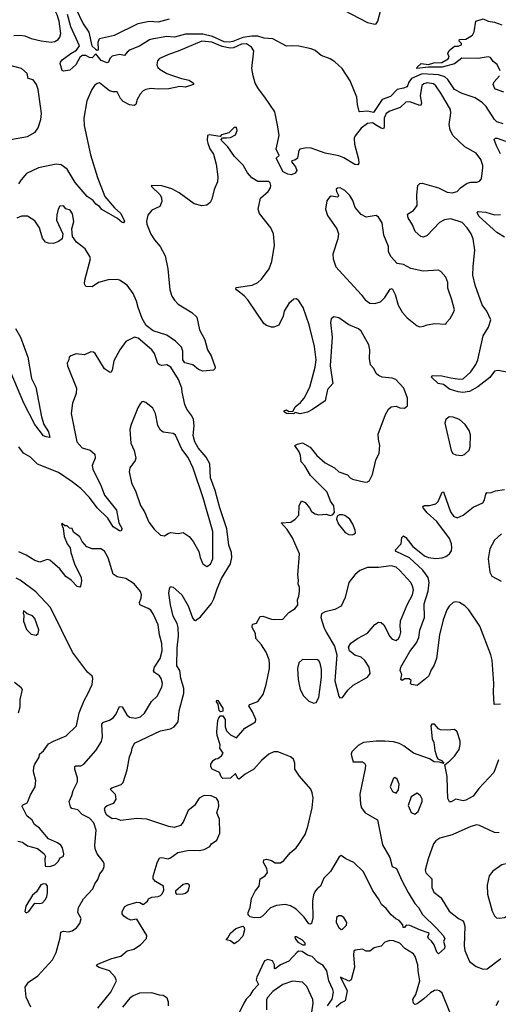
# Model space of a CAD drawing. Extents: x 1550320 to 1685906, y 509093 to 640511.
# Tile 428 of 532: x 1657153 to 1660996, y 581357 to 589266. Entities that reach past the tile are written whole.
import ezdxf

# ---------------------------------------------------------------- set-up
doc = ezdxf.new("R2010")
doc.units = 0

msp = doc.modelspace()

# ---------------------------------------------------------------- linework, layer by layer
at = {"layer": '0CON20XD'}
for points in [[(1657105, 589138.2), (1657155, 589141.5), (1657195.3, 589135.3), (1657245, 589116.2), (1657326.2, 589096.2), (1657405.6, 589085.6), (1657435, 589091.1), (1657462.9, 589107.1), (1657476.5, 589125), (1657482.5, 589155), (1657471.2, 589255), (1657455.4, 589305), (1657419.6, 589375), (1657375, 589424.5), (1657345, 589437.9), (1657295, 589439.6), (1657145, 589408.6)], [(1657601.6, 589361.6), (1657662.1, 589232.1), (1657707.9, 589165), (1657732.9, 589055), (1657760.7, 589029.3), (1657775, 589021.9), (1657786.5, 589025), (1657782.5, 589085), (1657795, 589114), (1657915, 589140.6), (1658104.3, 589235), (1658194, 589255), (1658268.7, 589248.7), (1658355, 589272.2)], [(1659755, 589341.5), (1659945, 589244), (1660005, 589230), (1660016.4, 589233.6), (1660030, 589255), (1660052.5, 589345)], [(1661035, 588430.4), (1660985, 588444.6), (1660964.6, 588465), (1660899.2, 588569.2), (1660869.5, 588599.5), (1660809.4, 588639.4), (1660705, 588672.7), (1660645, 588704.7), (1660590.3, 588785), (1660566, 588806), (1660515, 588824), (1660385, 588831.6), (1660300.6, 588795), (1660277, 588765), (1660264, 588726), (1660235.2, 588715.2), (1660185, 588704.8), (1660130.1, 588649.9), (1660065, 588624.8), (1659995, 588521.2), (1659945, 588530.3), (1659885.6, 588525.6), (1659879.3, 588529.3), (1659865.5, 588585), (1659860.5, 588645), (1659806.9, 588775), (1659741.8, 588875), (1659685, 588928.5), (1659645, 588952.5), (1659575, 588979.4), (1659525, 589017.8), (1659493.3, 589033.3), (1659395, 589053.6), (1659342.9, 589057.1), (1659295, 589052.4), (1659185, 589112.8), (1659115, 589118.8), (1659065, 589133.8), (1659016.5, 589133.5), (1658945, 589122.2), (1658865, 589089.7), (1658835.8, 589085.8), (1658795, 589088.6), (1658700.7, 589130.7), (1658625, 589150.5), (1658485, 589149.8), (1658395, 589124.7), (1658335, 589130.4), (1658215, 589110.4), (1658195, 589104.1), (1658115.3, 589054.7), (1658041.5, 589025), (1658015.4, 589005), (1657995, 588978), (1657955, 588986.1), (1657895, 588972.2), (1657876.2, 588955), (1657865.6, 588924.4), (1657855, 588919.4), (1657807.8, 588937.8), (1657765, 588991.1), (1657735, 588960.8), (1657713.4, 588963.4), (1657685, 588979.2), (1657655, 588977.5), (1657635, 588963.8), (1657605, 588903.8), (1657555, 588860.6), (1657505, 588852), (1657495, 588858.8), (1657477.5, 588915), (1657481.4, 588925), (1657495, 588942.9), (1657564.5, 588995), (1657609.9, 589020.1), (1657633.8, 589055), (1657565, 589208.5), (1657538.1, 589308.1)], [(1661012.4, 588855), (1660986.1, 588906.1), (1660955, 588930.9), (1660933.2, 588963.2), (1660915, 588966.9), (1660835, 588954.8), (1660704, 588956), (1660645, 588911.8), (1660545, 588883.8), (1660435, 588883.5), (1660343, 588873), (1660343.8, 588885), (1660375.9, 588914.1), (1660435, 588906), (1660478.3, 588918.3), (1660543.6, 588923.6), (1660595, 588952.5), (1660602.5, 588965), (1660590, 588995), (1660600.7, 589019.3), (1660645, 589052.5), (1660675, 589052.5), (1660700, 589065), (1660700, 589075), (1660682.5, 589095), (1660685, 589107.5), (1660735, 589109.2), (1660788.1, 589141.9), (1660802, 589168), (1660816.2, 589255), (1660875, 589273.3), (1660915, 589254.3), (1660965, 589245.6), (1661025, 589225.7)], [(1661065, 586434.4), (1660995, 586448.6), (1660965, 586443.5), (1660928.2, 586391.8), (1660833, 586317), (1660765, 586278.2), (1660712.2, 586272.2), (1660675, 586275.5), (1660605, 586299.4), (1660555, 586336), (1660512.5, 586345), (1660460, 586395), (1660465, 586407.5), (1660543.9, 586406.1), (1660615, 586388.1), (1660685, 586378.9), (1660715, 586382.5), (1660775, 586437.5), (1660815, 586495.6), (1660833.3, 586535), (1660873.8, 586726.2), (1660916.7, 586795), (1660936.7, 586855), (1660904.5, 586925), (1660867.9, 586975), (1660811.2, 587135), (1660791.1, 587215), (1660793.6, 587283.6), (1660808.9, 587415), (1660795.5, 587505), (1660778.5, 587545), (1660745.5, 587595), (1660705, 587637.8), (1660616, 587666), (1660565, 587658.5), (1660523.8, 587636.2), (1660425, 587533.3), (1660395, 587520), (1660375, 587525.7), (1660330, 587565), (1660307.9, 587617.9), (1660272, 587675), (1660266.7, 587703.3), (1660315.9, 587734.1), (1660345.9, 587774.1), (1660341.2, 587858.8), (1660351.2, 587935), (1660365, 587951.2), (1660385, 587952.5), (1660515, 587914.4), (1660585, 587880.6), (1660625, 587875.5), (1660665, 587886.5), (1660694.1, 587915.9), (1660745, 587952.2), (1660775, 587960.6), (1660825, 587960), (1660845, 587968.8), (1660862.3, 587987.7), (1660871.5, 588075), (1660870.9, 588095), (1660855, 588142), (1660819.2, 588195), (1660728, 588245), (1660631.4, 588335), (1660610.3, 588380.3), (1660600.9, 588425), (1660614.4, 588515), (1660611.4, 588545), (1660535, 588676.9), (1660495.3, 588735.3), (1660475, 588751.8), (1660425, 588759.6), (1660397.8, 588752.2), (1660382.7, 588737.3), (1660370, 588655), (1660380.9, 588595), (1660375, 588579.2), (1660365, 588577.8), (1660285, 588606.8), (1660255, 588604.4), (1660208.5, 588561.5), (1660125, 588531.6), (1660095, 588512.7), (1660080.2, 588475), (1660080.8, 588405), (1660075, 588390.4), (1660055, 588394.8), (1660024.9, 588414.8), (1659985, 588436.4), (1659945, 588431.2), (1659895, 588393.5), (1659847.6, 588332.4), (1659839.4, 588315), (1659840.5, 588265), (1659873.5, 588145), (1659875.6, 588114.4), (1659869.2, 588100.8), (1659845, 588101.9), (1659755, 588156.5), (1659715, 588173.6), (1659605, 588193.2), (1659495, 588234.6), (1659455, 588236.2), (1659402, 588225), (1659394.4, 588215), (1659384.3, 588155), (1659368.5, 588141.5), (1659337.5, 588132.5), (1659336.7, 588125), (1659367.5, 588085), (1659377.3, 588055), (1659365, 588032.5), (1659335, 588020.3), (1659305, 588024.8), (1659269.6, 588045), (1659212.5, 588155), (1659236.7, 588175), (1659211.9, 588225), (1659236.5, 588335), (1659225.5, 588405.5), (1659200.6, 588525), (1659122.5, 588645), (1659069.6, 588709.6), (1659045.3, 588755), (1659026.9, 588815), (1659017.7, 588875), (1659034, 589015), (1659014, 589045), (1658975, 589071.9), (1658935, 589069.7), (1658869.4, 589040.6), (1658843.2, 589036.8), (1658780.1, 589050.1), (1658695, 589084.4), (1658615.8, 589094.2), (1658427, 589013), (1658355, 588990.4), (1658275.4, 588954.6), (1658259.2, 588935), (1658254.3, 588904.3), (1658262.4, 588882.4), (1658280, 588865), (1658335, 588832.7), (1658381.3, 588818.7), (1658453, 588793), (1658515, 588781.2), (1658550, 588755), (1658550, 588745), (1658485.8, 588724.2), (1658438.3, 588728.3), (1658351.8, 588711.8), (1658265, 588707.9), (1658205, 588712.5), (1658165, 588705.6), (1658144.6, 588695.4), (1658120.9, 588669.1), (1658095.6, 588625), (1658087.1, 588585), (1658073.7, 588576.3), (1658035, 588583), (1657985, 588609.7), (1657963.2, 588633.2), (1657935, 588687.5), (1657903.8, 588686.2), (1657875, 588694.5), (1657795, 588758.9), (1657775, 588754.2), (1657755, 588738), (1657731.4, 588705), (1657691.9, 588615), (1657667.1, 588475), (1657669.6, 588415), (1657720.6, 588179.4), (1657777.6, 587997.6), (1657836, 587845), (1657915, 587754), (1657965, 587710), (1657995, 587647.5), (1657986, 587634), (1657975, 587636.2), (1657939.4, 587669.4), (1657812.5, 587742.5), (1657793.3, 587765), (1657765, 587783.1), (1657743.2, 587815), (1657693.9, 587845), (1657599.4, 587959.4), (1657535, 588064.4), (1657485, 588100), (1657445, 588106.9), (1657304, 588075), (1657208.7, 588031.3), (1657165, 587980), (1657142.9, 587947.1)], [(1657035, 588296.5), (1657215, 588327.1), (1657276.7, 588363.3), (1657302.6, 588397.4), (1657323.5, 588465), (1657327.6, 588512.4), (1657320.3, 588570.3), (1657301.5, 588705), (1657286.9, 588745), (1657262, 588782), (1657221.9, 588795), (1657212.5, 588835), (1657166.9, 588875), (1657065, 588900.6)], [(1661040, 588685), (1660975, 588708.6), (1660965, 588718), (1660955.5, 588745), (1660962.8, 588767.2), (1661005.2, 588814.8)], [(1660236.5, 586305), (1660174.2, 586375), (1660145, 586387.3), (1660064.5, 586394.5), (1660035, 586407.1), (1660016.9, 586425), (1659997.8, 586465), (1659971.2, 586495), (1659963.3, 586545), (1659963.8, 586615), (1659955.4, 586655), (1659895, 586764.4), (1659873, 586783), (1659795, 586815.7), (1659715, 586870), (1659675, 586878), (1659655, 586863.3), (1659649.4, 586835), (1659661.2, 586715), (1659646.2, 586485), (1659667.3, 586342.7), (1659626, 586295), (1659605, 586203.3), (1659505, 586133.8), (1659465, 586113.3), (1659405, 586100), (1659365, 586110), (1659355, 586100), (1659295, 586102.5), (1659277.5, 586115), (1659277.5, 586125), (1659295, 586132.5), (1659315, 586120), (1659348.3, 586121.7), (1659365, 586156.2), (1659408.3, 586191.7), (1659436.2, 586225), (1659484.2, 586315), (1659526.5, 586475), (1659532.9, 586535), (1659520.9, 586640.9), (1659478.1, 586815), (1659430, 586955), (1659395, 587008.8), (1659375, 587023.3), (1659355, 587020), (1659314.4, 586985.6), (1659276, 586925), (1659268, 586885), (1659235, 586813.3), (1659195, 586796.2), (1659175, 586796.2), (1659135, 586808.8), (1659113.8, 586825), (1658985.8, 587015), (1658957, 587047), (1658893.3, 587095), (1658887.5, 587105), (1658892.5, 587115), (1659020, 587135), (1659065, 587153.8), (1659095, 587182), (1659155.9, 587264.1), (1659178.9, 587325), (1659198.5, 587455), (1659192.3, 587545), (1659170.4, 587595), (1659079.9, 587709.9), (1659068.9, 587745), (1659087.5, 587832.5), (1659149.2, 587885), (1659167.8, 587915), (1659170.6, 587935), (1659165, 587956.2), (1659155, 587966), (1659065, 587966), (1659016.2, 587995), (1658982, 588035), (1658946.8, 588096.8), (1658877.5, 588167.5), (1658825, 588246.2), (1658772.5, 588295), (1658770, 588305), (1658783, 588317), (1658815, 588317.5), (1658845, 588320), (1658885, 588340), (1658900, 588375), (1658895, 588400), (1658875, 588400), (1658832.5, 588357.5), (1658775, 588340), (1658761.7, 588328.3), (1658675, 588340), (1658660, 588335), (1658657.5, 588295), (1658663.3, 588275), (1658679.3, 588229.3), (1658708.8, 588185), (1658732, 588105), (1658743.3, 588005), (1658742.5, 587965), (1658715, 587902.5), (1658695.6, 587825), (1658682.4, 587797.6), (1658655, 587775.8), (1658615, 587770), (1658555, 587786.2), (1658435, 587875.6), (1658375, 587907.8), (1658295, 587930.8), (1658210, 587935), (1658212.5, 587925), (1658280.5, 587860.5), (1658291.2, 587835), (1658293.8, 587805), (1658277.5, 587765), (1658215, 587736.2), (1658182, 587695), (1658172.7, 587647.3), (1658174.3, 587625), (1658206.7, 587543.3), (1658235, 587498.8), (1658282, 587445), (1658320.3, 587370.3), (1658342.7, 587265), (1658359.2, 587095), (1658375, 587044.2), (1658395, 587011.9), (1658425, 586981.1), (1658534.3, 586914.3), (1658575.5, 586875.5), (1658597.8, 586775), (1658639.2, 586695), (1658660, 586615), (1658690, 586565), (1658722.9, 586475), (1658719.7, 586460.3), (1658708.3, 586451.7), (1658625, 586443.9), (1658590, 586455), (1658544.5, 586494.5), (1658479.3, 586509.3), (1658464.5, 586535), (1658462.2, 586602.2), (1658453.1, 586635), (1658403.1, 586685), (1658335, 586733.1), (1658225, 586765.8), (1658170, 586810), (1658137, 586865), (1658103.5, 586955), (1658092.1, 587005), (1658065, 587066.5), (1658015, 587132.5), (1657955, 587173.1), (1657935, 587178.1), (1657863.6, 587176.4), (1657785, 587156.2), (1657735, 587120), (1657683.6, 587123.6), (1657674.2, 587144.2), (1657675.8, 587175), (1657721.2, 587345), (1657716.2, 587365), (1657680, 587425), (1657608.3, 587478.3), (1657576.7, 587525), (1657571.2, 587585), (1657587.1, 587645), (1657577.3, 587707.3), (1657557.5, 587735), (1657525, 587747.5), (1657505, 587770), (1657475, 587767.5), (1657463.3, 587745), (1657452.1, 587697.9), (1657450, 587655), (1657498.8, 587545), (1657493.3, 587505), (1657465, 587484), (1657425, 587469.2), (1657385, 587470), (1657359.1, 587479.1), (1657335, 587510), (1657313.5, 587595), (1657275, 587650.6), (1657215, 587688.1), (1657167, 587687), (1657129.3, 587670.7)], [(1661015, 588187.5), (1660982.2, 588252.2), (1660963.6, 588303.6), (1660975, 588313.8), (1660986, 588314), (1661055, 588290.6)], [(1660365, 586800), (1660395, 586804.3), (1660425, 586816), (1660486.4, 586826.4), (1660575, 586820), (1660580, 586835), (1660610, 586865), (1660636.7, 586915), (1660643.3, 586935), (1660623.8, 587015), (1660590.3, 587110.3), (1660590, 587155), (1660575, 587198.8), (1660535, 587243.3), (1660515, 587253.8), (1660393.6, 587246.4), (1660295, 587268.8), (1660235, 587300), (1660185, 587307.5), (1660133.8, 587365), (1660113.8, 587405), (1660113.3, 587445), (1660076.7, 587535), (1660064.5, 587635), (1660035, 587680.6), (1660015, 587692.9), (1659935, 587680.8), (1659895, 587701.4), (1659847.3, 587757.3), (1659827.5, 587815), (1659804, 587855), (1659765, 587894), (1659726.7, 587915), (1659705.9, 587914.1), (1659694, 587905), (1659696.2, 587885), (1659712.5, 587855), (1659708.8, 587841.2), (1659655, 587848.8), (1659640, 587840), (1659618.3, 587811.7), (1659608.8, 587745), (1659623.9, 587693.9), (1659698.8, 587585), (1659712, 587545), (1659707.1, 587505), (1659667.3, 587382.7), (1659669.4, 587345), (1659692.2, 587282.2), (1659895, 587058), (1659927.1, 587015), (1659965, 586989.1), (1660005, 586985.4), (1660049.4, 587000.6), (1660085.4, 587034.6), (1660128.3, 587101.7), (1660145, 587106.7), (1660168.3, 587058.3), (1660192.2, 586972.2), (1660225, 586918), (1660265, 586872), (1660345, 586808), (1660365, 586800)], [(1661045, 587518.6), (1660985, 587557.5), (1660842.5, 587685), (1660827.5, 587715), (1660835, 587726.7), (1660895, 587719.4), (1660965, 587698), (1661015, 587700.3)], [(1657119.6, 586785), (1657160.9, 586715), (1657218.9, 586555), (1657248.9, 586385), (1657283.6, 586313.6), (1657329.1, 586075), (1657347.9, 586015), (1657383.3, 585955), (1657395, 585910), (1657365, 585914.3), (1657345, 585924.5), (1657275, 586013.2), (1657186.3, 586185), (1657085, 586425.6)], [(1657780, 581325), (1657884.4, 581455), (1657930, 581545), (1657919.2, 581575), (1657875, 581627.1), (1657791.9, 581651.9), (1657770, 581665), (1657774.2, 581675.8), (1657805, 581691.3), (1657893.8, 581726.2), (1657965, 581742.5), (1658015, 581787.1), (1658069.1, 581800.9), (1658123.3, 581835), (1658172.5, 581885), (1658175, 581910), (1658095, 582040), (1658046.1, 582033.9), (1658015, 582046.2), (1657990, 582065), (1657976.7, 582085), (1657977, 582103), (1657998.3, 582141.7), (1658022.5, 582155), (1658095, 582178.2), (1658116.7, 582175), (1658145, 582157.5), (1658180, 582185), (1658187.5, 582205), (1658215, 582217.5), (1658265, 582222.9), (1658285, 582232), (1658298, 582245), (1658310, 582275), (1658306.7, 582305), (1658244.2, 582344.2), (1658226.2, 582365), (1658226, 582385), (1658256.1, 582493.9), (1658275, 582532.5), (1658293.6, 582536.4), (1658345, 582526.2), (1658365, 582533.3), (1658424.3, 582575.7), (1658515, 582594.5), (1658595, 582592.5), (1658635, 582600), (1658680, 582625), (1658693.8, 582646.2), (1658736.7, 582675), (1658759.1, 582730.9), (1658757.5, 582845), (1658735.8, 582895), (1658751.3, 582948.7), (1658750.5, 582985), (1658733.7, 583013.7), (1658691.4, 583031.4), (1658635, 583033.6), (1658595, 583012.5), (1658556.6, 582953.4), (1658507.1, 582915), (1658465, 582820), (1658445, 582793.8), (1658393.6, 582776.4), (1658350, 582785), (1658174.6, 582844.6), (1658095, 582850.8), (1657965, 582832.5), (1657925, 582850), (1657895, 582845.5), (1657852.7, 582875), (1657840.9, 582895), (1657834.7, 582925.3), (1657840.2, 582939.8), (1657855, 582953.1), (1657908.1, 582971.9), (1657928.8, 583005), (1657923.6, 583043.6), (1657880, 583085), (1657893.2, 583096.8), (1657967, 583123), (1657985, 583137.5), (1658015, 583240), (1658034, 583345), (1658051.2, 583385), (1658056.2, 583415), (1658075.9, 583454.1), (1658283.3, 583555), (1658365, 583570.8), (1658393.3, 583585), (1658426.2, 583625), (1658434.6, 583715.4), (1658470, 583855), (1658472.2, 583895), (1658447.1, 583977.1), (1658438.6, 584038.6), (1658414.5, 584075), (1658418.5, 584221.5), (1658429.2, 584315), (1658426.2, 584385), (1658417.5, 584415), (1658385.5, 584475), (1658364.4, 584565), (1658351.7, 584658.3), (1658356.2, 584695), (1658365, 584712.5), (1658385, 584708.8), (1658455, 584646.7), (1658505, 584558.8), (1658540.9, 584460.9), (1658553.8, 584443.8), (1658565, 584441.1), (1658605, 584469.6), (1658693, 584577), (1658712.7, 584615), (1658738.5, 584695), (1658775, 584777.5), (1658846.5, 584895), (1658855.6, 584945), (1658854.3, 584985.7), (1658832.7, 585045), (1658817.1, 585175), (1658759.1, 585345), (1658722.7, 585485), (1658685.6, 585585), (1658679.7, 585699.7), (1658651.7, 585751.7), (1658585, 585825.7), (1658560, 585875), (1658546.9, 585925), (1658553.5, 586005), (1658549.2, 586055), (1658535.8, 586085), (1658495, 586138.8), (1658478.6, 586175), (1658456.8, 586273.2), (1658454.4, 586305), (1658429.2, 586375), (1658367.5, 586475), (1658335, 586493.3), (1658295, 586487.1), (1658275, 586492.5), (1658263.5, 586505), (1658236.4, 586585), (1658214.5, 586615), (1658105, 586707.1), (1658075, 586715.8), (1658005, 586680), (1657958, 586615), (1657908, 586525), (1657895, 586450), (1657885, 586433.3), (1657874.3, 586434.3), (1657835, 586462), (1657760, 586585), (1657745, 586596.7), (1657725, 586597.5), (1657673.6, 586573.6), (1657607, 586583), (1657563, 586567), (1657550, 586555), (1657547.5, 586535), (1657533.6, 586506.4), (1657536.2, 586485), (1657608.8, 586305), (1657605.6, 586264.4), (1657577.1, 586185), (1657567.7, 586102.3), (1657613.1, 585875), (1657655, 585826.9), (1657718.3, 585808.3), (1657757.1, 585775), (1657758.1, 585745), (1657735.8, 585685), (1657740, 585655), (1657808.5, 585518.5), (1657835, 585447.1), (1657930, 585325), (1657948.6, 585225), (1657976.2, 585175), (1657965, 585157.5), (1657955, 585160), (1657905, 585193.1), (1657860.8, 585260.9), (1657775.9, 585345.9), (1657715, 585428.2), (1657645, 585500.8), (1657574.4, 585555), (1657465, 585630), (1657296.9, 585696.9), (1657241.3, 585751.3), (1657185, 585784.4), (1657145, 585835.8)], [(1660998.1, 583321.9), (1660961.2, 583218.8), (1660838.7, 583091.3), (1660795, 583030), (1660735, 582995.8), (1660715, 582992.5), (1660655, 583004), (1660616.6, 582983.4), (1660605, 582984.2), (1660590.3, 583010.3), (1660588.3, 583088.3), (1660585.7, 583185.7), (1660568.3, 583281.7), (1660608.3, 583311.7), (1660645, 583351.2), (1660680.8, 583405), (1660691.4, 583445), (1660689.7, 583469.7), (1660665.9, 583545.9), (1660645, 583564), (1660585, 583559.2), (1660532.5, 583562.5), (1660515, 583570), (1660485, 583606.2), (1660463.8, 583606.2), (1660453.3, 583595), (1660465, 583490), (1660479.2, 583459.2), (1660485.8, 583395.8), (1660503, 583343), (1660510, 583330), (1660540, 583315), (1660560, 583295), (1660555, 583290), (1660525, 583302.5), (1660480, 583305), (1660445, 583330), (1660315, 583373.6), (1660240.8, 583430.9), (1660202.6, 583452.6), (1660155.5, 583464.5), (1660085, 583470.5), (1660015, 583471.4), (1659915, 583460.8), (1659872, 583435), (1659820, 583385), (1659814, 583365), (1659821.2, 583341.2), (1659830, 583305), (1659905, 583305.6), (1659922.5, 583295), (1659928.9, 583278.9), (1659928, 583252), (1659884, 583044), (1659889.6, 582965), (1659898.2, 582935), (1659928.5, 582895), (1660025, 582840), (1660066.9, 582636.9), (1660126, 582535), (1660143.8, 582465), (1660177.8, 582447.8), (1660221.2, 582351.2), (1660273.5, 582255), (1660326.8, 582166.8), (1660356.4, 582135), (1660387.5, 582077.5), (1660499.4, 581969.4), (1660555, 581908), (1660566.1, 581883.9), (1660557.5, 581865), (1660566, 581825), (1660563.3, 581805), (1660515, 581762), (1660501.5, 581775), (1660480, 581835), (1660460, 581865), (1660435, 581886.2), (1660431.5, 581898.5), (1660440, 581925), (1660432.3, 581932.3), (1660371.2, 581951.2), (1660285, 581990), (1660256.7, 581993.3), (1660242.5, 581975), (1660232, 581975), (1660230, 581995), (1660199.8, 582029.8), (1660173.6, 582043.6), (1660135, 582076), (1660095, 582126), (1660057.7, 582157.7), (1660040.8, 582195), (1659986.6, 582275), (1659915, 582422.1), (1659835, 582496.7), (1659772.5, 582525), (1659735, 582552.5), (1659719.3, 582540.7), (1659648.8, 582425), (1659595, 582370), (1659568, 582305), (1659542, 582285), (1659525.7, 582265), (1659513.3, 582235), (1659505.6, 582185), (1659507.6, 582052.4), (1659496, 582005), (1659489.5, 582000.5), (1659475, 582004), (1659437.3, 582057.3), (1659371.9, 582121.9), (1659327.4, 582147.4), (1659285, 582157.7), (1659215, 582151.1), (1659167.9, 582132.1), (1659104, 582065), (1659083.8, 582055), (1659035, 582051.6), (1659005, 582060.5), (1658988.9, 582075), (1658987.1, 582095), (1659004.4, 582135.6), (1659015, 582207.5), (1659044.6, 582265), (1659075.6, 582305), (1659084.1, 582365.9), (1659125, 582388.8), (1659144.1, 582415.9), (1659138.6, 582448.6), (1659111.2, 582495), (1659113.3, 582516.7), (1659135, 582522.5), (1659175, 582512.5), (1659205, 582493.3), (1659246.8, 582493.2), (1659275, 582512.5), (1659325.7, 582575), (1659372.9, 582615), (1659395, 582642.5), (1659445, 582722), (1659468.2, 582785), (1659502.2, 582935), (1659508.5, 583015), (1659502.2, 583055), (1659490, 583085), (1659400.1, 583190.1), (1659361.8, 583245), (1659363.1, 583295), (1659350.5, 583325), (1659326.9, 583345), (1659275, 583366.8), (1659225, 583384.5), (1659194.6, 583385.4), (1659152.6, 583367.4), (1659096, 583315), (1659034, 583245), (1658964.2, 583205.8), (1658915, 583166.7), (1658905, 583170), (1658885, 583210), (1658845, 583174), (1658785, 583171.1), (1658771.5, 583185), (1658758.9, 583218.9), (1658700, 583245), (1658686.7, 583265), (1658687.5, 583285), (1658707.5, 583315), (1658725, 583330), (1658745, 583332.5), (1658775, 583352.5), (1658787.5, 583375), (1658760, 583415), (1658761.7, 583441.7), (1658739.4, 583515), (1658736.9, 583545), (1658743.2, 583636.8), (1658751.3, 583658.7), (1658765, 583673.8), (1658785, 583673.3), (1658804.2, 583645), (1658804.2, 583585), (1658812.7, 583552.7), (1658845, 583521.2), (1658895, 583497.5), (1658960, 583575), (1659046.7, 583625), (1659048.8, 583645), (1659023.8, 583705), (1658993.3, 583755), (1659000, 583765), (1659065, 583788), (1659109.4, 583845), (1659133.1, 583925), (1659158.8, 584055), (1659160, 584095), (1659156.2, 584125), (1659131.4, 584185), (1659095.7, 584245), (1659048.7, 584295), (1659047.8, 584335), (1659020, 584385), (1659020, 584400), (1659025, 584410), (1659055, 584417.5), (1659085, 584471.2), (1659105, 584473.8), (1659175, 584450), (1659200.7, 584449.3), (1659265, 584450), (1659313.3, 584505), (1659365, 584535.8), (1659385.8, 584565), (1659384.2, 584605), (1659395.8, 584635), (1659400.8, 584675), (1659399.2, 584705), (1659388, 584735), (1659391.9, 584765), (1659386.9, 584805), (1659400, 584975), (1659343.7, 585103.7), (1659301.3, 585171.3), (1659253.3, 585225), (1659329.7, 585230.3), (1659365.9, 585254.1), (1659393.3, 585285), (1659398.3, 585361.7), (1659415, 585400), (1659445, 585387.5), (1659481.2, 585345), (1659496.7, 585315), (1659525, 585295.8), (1659555, 585289.2), (1659613, 585293), (1659645, 585282.5), (1659665, 585290), (1659681.7, 585308.3), (1659675, 585360), (1659648.3, 585398.3), (1659620.9, 585470.9), (1659487.5, 585605), (1659442, 585682), (1659413.8, 585715), (1659407.5, 585765), (1659396.2, 585796.2), (1659362.5, 585845), (1659385, 585857.5), (1659425, 585866.7), (1659485, 585832.5), (1659538.8, 585765), (1659605, 585706), (1659680, 585665), (1659715, 585634.4), (1659785, 585610.8), (1659806.2, 585585), (1659825, 585575.7), (1659927.7, 585552.3), (1659945, 585554), (1659963.3, 585565), (1659986.8, 585613.2), (1660012.2, 585727.8), (1660039.2, 585785), (1660044.4, 585845), (1660033.4, 585896.6), (1660032, 585938), (1660089.4, 586095), (1660115, 586138.8), (1660135, 586157.5), (1660175, 586160.8), (1660205, 586147.5), (1660243.9, 586146.1), (1660267.1, 586165), (1660267.9, 586225), (1660236.5, 586305)], [(1658655, 584874), (1658685, 584892.5), (1658704.7, 584935.3), (1658703.6, 585155), (1658626.8, 585425), (1658545, 585664.3), (1658505, 585748.9), (1658455.3, 585815.3), (1658405, 585929.2), (1658385, 585941.1), (1658305, 585951.9), (1658285, 585968), (1658263.6, 586006.4), (1658245, 586103.8), (1658222.5, 586145), (1658165, 586190), (1658145, 586198.8), (1658135, 586196.7), (1658119.7, 586180.3), (1658102.7, 586147.3), (1658047.5, 586015), (1658038.6, 585975), (1658046.5, 585865), (1658071.1, 585805), (1658085.7, 585745), (1658080, 585725), (1658036.9, 585665), (1658031.9, 585635), (1658051.5, 585545), (1658085, 585473.8), (1658122.7, 585365), (1658155, 585314), (1658190.5, 585230.5), (1658233.2, 585173.2), (1658285, 585126), (1658315, 585119.2), (1658345, 585140), (1658365, 585145.8), (1658425, 585138.8), (1658465, 585146), (1658515, 585113.8), (1658545.4, 585075.4), (1658590.5, 584995), (1658601.8, 584945), (1658625, 584896.2), (1658655, 584874)], [(1660703.9, 585766.1), (1660725, 585773.8), (1660762.3, 585807.7), (1660770.8, 585835), (1660772.3, 585932.3), (1660761.2, 585965), (1660731.2, 586015), (1660685, 586053.3), (1660635, 586074.2), (1660602.5, 586075), (1660574.2, 586055.8), (1660565.8, 586025), (1660616.9, 585805), (1660632.2, 585782.2), (1660655, 585771.4), (1660703.9, 585766.1)], [(1660411.7, 583971.7), (1660345, 583916.7), (1660300, 583925), (1660292.5, 583935), (1660297, 583957), (1660281.7, 583971.7), (1660245, 583972.5), (1660225, 583957.5), (1660213.3, 583965), (1660222.5, 584005), (1660208.3, 584038.3), (1660212.5, 584065), (1660285, 584191.2), (1660339.4, 584260.6), (1660357.1, 584302.9), (1660367.4, 584362.6), (1660403.9, 584465), (1660400.7, 584575), (1660433.8, 584675), (1660441, 584745), (1660432.8, 584785), (1660389.7, 584845), (1660282.8, 584942.8), (1660176.7, 584995), (1660167.5, 585005), (1660216, 585055), (1660222.9, 585107.1), (1660235, 585118.8), (1660255, 585107.5), (1660308.9, 585035), (1660335, 585014.6), (1660405, 584960), (1660435, 584946.7), (1660495, 584939.1), (1660545, 584943.8), (1660574.7, 584955.3), (1660604, 584976), (1660619.2, 585000.8), (1660624.5, 585025), (1660621.8, 585055), (1660605, 585098.1), (1660501.5, 585235), (1660425.8, 585305), (1660392, 585345), (1660390, 585355), (1660405, 585363.8), (1660445, 585364.2), (1660495, 585378), (1660514.5, 585395.5), (1660545, 585470), (1660555, 585472.5), (1660558.8, 585465), (1660612.1, 585312.1), (1660637.2, 585277.2), (1660665, 585265.6), (1660715, 585285.9), (1660795, 585350), (1660871.1, 585385), (1660885, 585408), (1660896.1, 585453.9), (1660905, 585466.9), (1660935, 585466.7), (1660975, 585481.5), (1661045, 585492.7)], [(1659825, 585127.5), (1659835, 585132.5), (1659850, 585145), (1659847.5, 585165), (1659829.2, 585215), (1659803.8, 585255), (1659765, 585283.8), (1659745, 585288.8), (1659720.7, 585289.3), (1659701.7, 585278.3), (1659697.5, 585255), (1659713.8, 585215), (1659766.1, 585146.1), (1659795, 585131.2), (1659825, 585127.5)], [(1657243.6, 581335), (1657205.3, 581415), (1657196.7, 581495), (1657223.1, 581535), (1657298.6, 581585), (1657416.5, 581713.5), (1657447.2, 581772.8), (1657479.1, 581890.9), (1657484.2, 581935.8), (1657505, 581944), (1657545, 581938.6), (1657575, 581945.8), (1657609.8, 581970.2), (1657635.6, 582005), (1657645.6, 582045), (1657620.6, 582095), (1657625.6, 582135), (1657665, 582203.8), (1657741.2, 582285), (1657757.5, 582325), (1657781.7, 582358.3), (1657796, 582405), (1657820, 582435), (1657831.2, 582465), (1657831.2, 582485), (1657823.3, 582505), (1657775, 582566.7), (1657760, 582605), (1657756.7, 582635), (1657766.2, 582755), (1657748.1, 582815), (1657715, 582853.1), (1657655, 582882.9), (1657619.8, 582919.8), (1657570.7, 582930.7), (1657562.1, 582942.1), (1657550, 582985), (1657573.1, 583035), (1657583.5, 583075), (1657617.8, 583145), (1657617.8, 583175), (1657596.4, 583243.6), (1657595, 583266.7), (1657605, 583272.9), (1657645, 583272.5), (1657667.5, 583285), (1657765.6, 583395), (1657808.8, 583468.8), (1657817.8, 583505), (1657811.6, 583608.4), (1657825, 583622.5), (1657875, 583639.1), (1657902.6, 583657.4), (1657924, 583686), (1657955, 583748), (1657975, 583745.8), (1658013.1, 583683.1), (1658035, 583663.5), (1658085, 583656.7), (1658122.6, 583667.4), (1658155, 583695.8), (1658211.9, 583788.1), (1658257.6, 583832.4), (1658295, 583903.3), (1658301.1, 583935), (1658290, 583975), (1658275.7, 583995), (1658235, 584023.5), (1658227.9, 584035), (1658235.3, 584065), (1658280.4, 584135), (1658297.1, 584195), (1658294.6, 584255), (1658276, 584325), (1658264.7, 584404.7), (1658228.1, 584488.1), (1658205, 584522.2), (1658185, 584536.5), (1658117.5, 584565), (1658114.4, 584585), (1658128.2, 584621.8), (1658130.6, 584645), (1658122.6, 584672.6), (1658072.5, 584735), (1658005, 584777.8), (1657935, 584790), (1657905, 584812), (1657864.4, 584944.4), (1657835, 584996), (1657805, 585015.8), (1657735, 585015.8), (1657693, 585033), (1657655.9, 585075.9), (1657635, 585112.5), (1657585, 585150), (1657575, 585180), (1657553, 585183), (1657535, 585200), (1657515, 585200), (1657495, 585220), (1657490, 585215), (1657501.7, 585181.7), (1657511.2, 585115), (1657534.2, 585055), (1657558, 585025), (1657564.2, 584985), (1657594.3, 584895), (1657645.8, 584785), (1657650, 584755), (1657642.5, 584715), (1657635, 584707.5), (1657615, 584713.3), (1657566.2, 584765), (1657525, 584793.3), (1657476.2, 584855), (1657395, 584923.8), (1657375, 584928.8), (1657315, 584908), (1657275, 584922.5), (1657205, 584965.7), (1657145, 584991.4)], [(1661022.7, 585137.3), (1660965.8, 585085), (1660928.2, 585015), (1660915.4, 584935.4), (1660929.5, 584829.5), (1660944, 584795), (1661020, 584755)], [(1659725, 583817.5), (1659745, 583822), (1659788.9, 583881.1), (1659829.9, 583920.1), (1659945, 583984.3), (1659968.1, 584015), (1659959.4, 584065), (1659925, 584118.6), (1659895, 584144.3), (1659845, 584162.5), (1659801.2, 584195), (1659793.8, 584225), (1659811.3, 584258.7), (1659864.5, 584295.5), (1659945, 584338.6), (1660005, 584408.6), (1660035, 584426.7), (1660055, 584422.9), (1660076.2, 584406.2), (1660125, 584311.2), (1660145, 584290), (1660175, 584280), (1660195, 584296), (1660206, 584314), (1660214.5, 584345), (1660207.9, 584395), (1660212.3, 584437.7), (1660264.6, 584565.4), (1660307.1, 584645), (1660314.3, 584685), (1660308.6, 584715), (1660294.2, 584745), (1660205, 584840.5), (1660175, 584867.1), (1660135, 584878.2), (1660035, 584865.5), (1659945, 584864.5), (1659885, 584840.5), (1659845, 584807.1), (1659795.5, 584744.5), (1659765.7, 584625), (1659735, 584556.2), (1659685, 584528), (1659605, 584510), (1659576.4, 584493.6), (1659570, 584465), (1659595, 584387.5), (1659614, 584345), (1659680, 584235), (1659700.8, 584165), (1659683.2, 583955), (1659715, 583832.5), (1659725, 583817.5)], [(1657395, 582463.8), (1657435, 582477.5), (1657462.5, 582505), (1657477, 582533), (1657505, 582547.5), (1657508.8, 582565), (1657496.2, 582615), (1657483.3, 582635), (1657457.5, 582655), (1657385, 582686), (1657312.9, 582772.9), (1657272.6, 582802.6), (1657254.2, 582835), (1657209.7, 582869.7), (1657171.8, 582945), (1657175, 582955.6), (1657212, 582975), (1657219.2, 582985), (1657240, 583040), (1657278, 583105), (1657283.8, 583155), (1657264, 583225), (1657267.5, 583265), (1657273.6, 583286.4), (1657308.7, 583341.3), (1657312, 583365), (1657345, 583394.2), (1657385, 583448.6), (1657425, 583471.9), (1657526, 583514), (1657610, 583595), (1657630.9, 583699.1), (1657671.4, 583798.6), (1657700.2, 583849.8), (1657734.3, 583925.7), (1657740, 583975), (1657734.1, 583994.1), (1657698.8, 584025), (1657576, 584186), (1657400.8, 584545), (1657281.6, 584671.6), (1657156.7, 584765), (1657125, 584781.1)], [(1661015, 583768.8), (1660963.3, 583765), (1660957.1, 583865), (1660961.5, 583935), (1660947.4, 584122.6), (1660937.1, 584165), (1660847.4, 584395), (1660760.4, 584525), (1660726.8, 584556.8), (1660685, 584583.6), (1660655, 584589.5), (1660635, 584584.4), (1660600.6, 584555), (1660584, 584526), (1660553.6, 584445), (1660524.6, 584325), (1660498.9, 584135), (1660478.9, 584075), (1660457.6, 584042.4), (1660438.8, 583995), (1660411.7, 583971.7)], [(1657285, 584321.2), (1657300.8, 584335), (1657307.5, 584365), (1657275, 584456.7), (1657257.3, 584477.3), (1657213, 584493), (1657183, 584517), (1657180, 584495), (1657187.5, 584485), (1657183.8, 584435), (1657207.3, 584367.3), (1657245, 584331.2), (1657285, 584321.2)], [(1659513.9, 583776.1), (1659535, 583782.5), (1659555, 583822.5), (1659576.8, 583985), (1659575.5, 584045.5), (1659566.4, 584096.4), (1659556.4, 584116.4), (1659544.3, 584124.3), (1659425, 584125.8), (1659395, 584100), (1659384.2, 584055), (1659389.4, 583965), (1659405.6, 583885), (1659432.9, 583835), (1659475, 583790.8), (1659513.9, 583776.1)], [(1657111.2, 583945), (1657161.2, 583905), (1657172.5, 583885), (1657154, 583805), (1657155.6, 583745), (1657141.2, 583695)], [(1658765, 583706.7), (1658755, 583716.7), (1658747.5, 583767.5), (1658733.3, 583786.7), (1658735, 583800), (1658745, 583797.5), (1658784, 583735), (1658785, 583712.5), (1658765, 583706.7)], [(1660175, 583052.5), (1660195, 583080), (1660200, 583125), (1660183.3, 583165), (1660165, 583180), (1660155, 583172.5), (1660127.5, 583105), (1660147, 583067), (1660175, 583052.5)], [(1660325, 582883.3), (1660353.8, 582905), (1660385.8, 582985), (1660385.8, 583005), (1660372.3, 583032.3), (1660345, 583052.5), (1660297, 583023), (1660273.3, 582955), (1660297, 582897), (1660325, 582883.3)], [(1661004.1, 582734.1), (1660965, 582735.7), (1660845, 582794.4), (1660825, 582798.9), (1660775, 582786.4), (1660625, 582718.8), (1660527.6, 582692.4), (1660495, 582669.2), (1660477.1, 582645), (1660432.2, 582525), (1660409.4, 582435), (1660413.2, 582413.2), (1660462.9, 582365), (1660463.5, 582295), (1660478.7, 582258.7), (1660536, 582216), (1660602, 582105), (1660677, 582047), (1660709.3, 582029.3), (1660720.6, 582015), (1660726.4, 581985), (1660723, 581827), (1660728.8, 581788.8), (1660765, 581700), (1660819.9, 581659.9), (1660875, 581640.4), (1660906.9, 581643.1), (1661015.8, 581725)], [(1657137.1, 582667.1), (1657175, 582659.2), (1657215, 582629.2), (1657295, 582608.8), (1657320.5, 582590.5), (1657348.8, 582565), (1657360, 582545), (1657353.8, 582525), (1657356.7, 582466.7), (1657395, 582463.8)], [(1661005, 582048.6), (1661045, 582054.4), (1661119.9, 582100.1), (1661225.4, 582194.6), (1661305, 582313.8), (1661318.3, 582351.7), (1661317.9, 582387.9), (1661263.8, 582463.8), (1661241.2, 582471.2), (1661155, 582470.4), (1661095, 582487.8), (1661071.3, 582488.7), (1661025, 582476), (1661006.7, 582465), (1660953.5, 582426.5), (1660921.7, 582388.3), (1660907.5, 582315), (1660910.9, 582240.9), (1660947.5, 582105), (1660966.8, 582066.8), (1660982.2, 582052.2), (1661005, 582048.6)], [(1657205, 582092.5), (1657226.4, 582103.6), (1657275, 582170), (1657315, 582166.7), (1657335, 582171.2), (1657358.8, 582195), (1657370.5, 582219.5), (1657376.1, 582256.1), (1657376.2, 582305), (1657365, 582321.2), (1657344.4, 582325.6), (1657322.7, 582317.3), (1657288.3, 582261.7), (1657255, 582232.5), (1657201.2, 582145), (1657193.3, 582103.3), (1657205, 582092.5)], [(1658411.2, 582241.2), (1658465, 582243.8), (1658485, 582248.8), (1658505, 582267.5), (1658518, 582305), (1658516, 582315), (1658505, 582323.8), (1658485, 582326), (1658465, 582320), (1658403, 582267), (1658403, 582253), (1658411.2, 582241.2)], [(1659735, 581958.8), (1659745, 581960), (1659776.1, 581993.9), (1659780, 582015), (1659756.2, 582055), (1659735, 582067.1), (1659715, 582068), (1659696.1, 582053.9), (1659694, 582015), (1659715, 581973.3), (1659735, 581958.8)], [(1658875, 581843.8), (1658845, 581867.5), (1658810, 581875), (1658825, 581890), (1658845, 581927.5), (1658888.8, 581965), (1658945, 581984.4), (1658954.4, 581975), (1658957.5, 581955), (1658945.8, 581905), (1658905, 581861.2), (1658875, 581843.8)], [(1659445, 581834.2), (1659445, 581848.8), (1659425, 581872.9), (1659375, 581900), (1659362, 581898), (1659364.3, 581885), (1659385.6, 581855), (1659426.7, 581835), (1659445, 581834.2)], [(1660606.3, 581293.7), (1660545, 581447.3), (1660525, 581464.6), (1660505, 581470.8), (1660485, 581467.5), (1660451.5, 581448.5), (1660399.5, 581400.5), (1660345, 581360.9), (1660325, 581355.7), (1660315.7, 581365), (1660311.1, 581395), (1660334.5, 581435), (1660365.3, 581545), (1660352.7, 581625), (1660351.5, 581675), (1660329.7, 581739.7), (1660315, 581762), (1660245, 581806.2), (1660205, 581848.6), (1660155, 581868.1), (1660125, 581870), (1660086.2, 581855), (1660055, 581824.2), (1659998.8, 581811.2), (1659965, 581784), (1659935, 581783.8), (1659905, 581800), (1659847, 581793), (1659837.5, 581785), (1659832.5, 581755), (1659840.6, 581655), (1659815, 581552.5), (1659795, 581543.1), (1659730, 581575), (1659782.5, 581465), (1659767.5, 581385), (1659735, 581367.5), (1659695, 581333.3)], [(1659625.8, 581345), (1659661.9, 581398.1), (1659671.9, 581455), (1659668.6, 581475), (1659634.6, 581545), (1659620, 581625), (1659588.9, 581668.9), (1659545, 581695.9), (1659500.9, 581740.9), (1659465, 581752.9), (1659420.3, 581780.3), (1659395, 581783.7), (1659380, 581775), (1659315, 581704.3), (1659246.8, 581673.2), (1659205, 581642.5), (1659200, 581645), (1659200, 581675), (1659183.8, 581705), (1659145, 581716.9), (1659120, 581705), (1659056.9, 581575), (1659053.3, 581553.3), (1659070, 581515), (1659025, 581466.7), (1659002.3, 581427.7), (1658972.5, 581397.5), (1658951.8, 581365), (1658908, 581272)], [(1659499, 581295), (1659509.5, 581365), (1659507.7, 581395), (1659460, 581500), (1659424.1, 581534.1), (1659345, 581543.5), (1659265, 581515.3), (1659185, 581459.7), (1659146.5, 581415), (1659134.7, 581395), (1659135, 581312.5)], [(1658348.6, 581345), (1658348, 581375), (1658336.1, 581406.1), (1658305, 581428.8), (1658275, 581431.2), (1658215, 581448.6), (1658114.3, 581445.7), (1658064.3, 581425.7), (1658037.5, 581405), (1657978, 581335)], [(1660997.1, 581385), (1660977.8, 581345)]]:
    msp.add_lwpolyline(points, dxfattribs=at)

doc.saveas('drawing.dxf')
